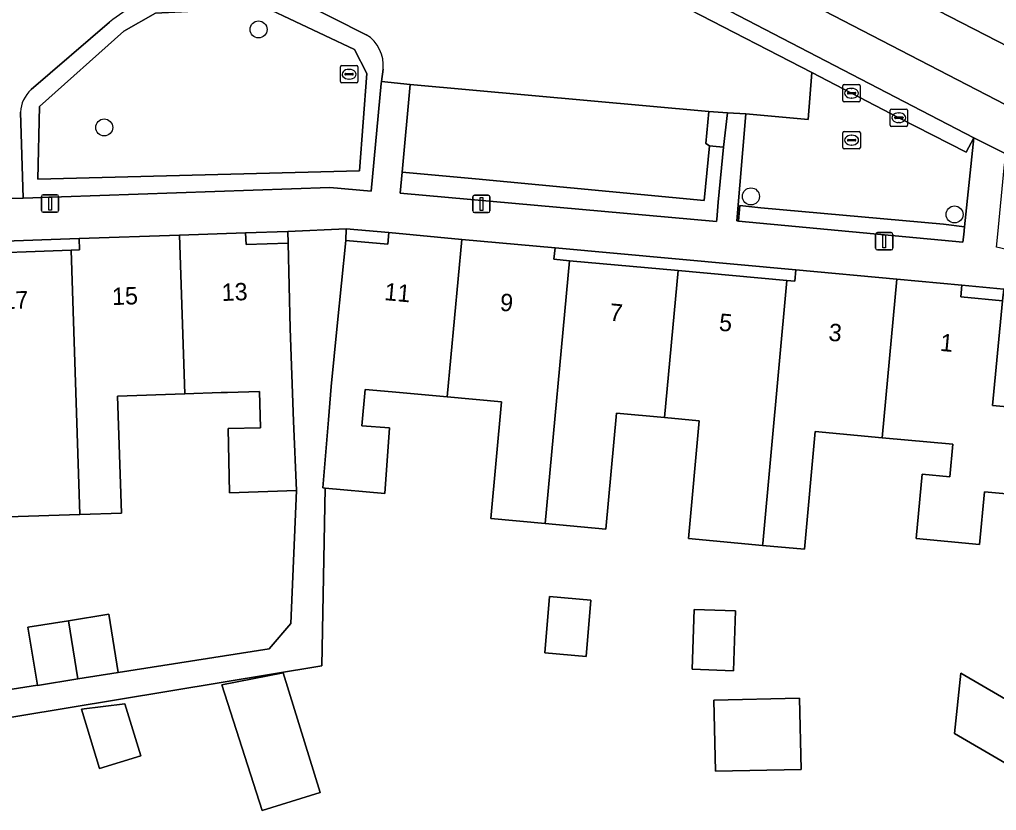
# Model space of a CAD drawing. Extents: x 159716 to 160783, y 383290 to 384031.
# Drawn here: x 160258.5 to 160314.7, y 383897 to 383942.5 of the extents above; entities that cross this region are included whole.
import ezdxf

# ---------------------------------------------------------------- set-up
doc = ezdxf.new("R2010")
doc.units = 0
for name, color, linetype in [('IMGEO_Berm_groen', 7, 'Continuous'), ('IMGEO_Boom', 7, 'Continuous'), ('IMGEO_Erf', 7, 'Continuous'), ('IMGEO_Fietspad_gesloten', 7, 'Continuous'), ('IMGEO_Groenvoorziening', 7, 'Continuous'), ('IMGEO_Haag', 7, 'Continuous'), ('IMGEO_Kolk', 7, 'Continuous'), ('IMGEO_Lichtmast', 7, 'Continuous'), ('IMGEO_Pand', 7, 'Continuous'), ('IMGEO_Pand_nummerreeks', 7, 'Continuous'), ('IMGEO_Parkeervlak_open', 7, 'Continuous'), ('IMGEO_Rioolput', 7, 'Continuous'), ('IMGEO_Voetpad_open', 7, 'Continuous')]:
    doc.layers.add(name, color=color, linetype=linetype)

msp = doc.modelspace()

# ---------------------------------------------------------------- linework, layer by layer
at = {"layer": 'IMGEO_Berm_groen'}
msp.add_lwpolyline([(160291.922, 383953.232), (160299.843, 383948.985), (160322.166, 383937.481)], dxfattribs=at)
at = {"layer": 'IMGEO_Boom'}
for centre in [(160272.267, 383941.97), (160263.394, 383936.331), (160300.58, 383932.365), (160312.284, 383931.326)]:
    msp.add_circle(centre, 0.489, dxfattribs=at)
at = {"layer": 'IMGEO_Erf'}
for points in [[(160279.753, 383930.28), (160277.3, 383930.505), (160277.29, 383929.828), (160279.694, 383929.616)], [(160261.948, 383929.934), (160248.048, 383929.435), (160248.074, 383928.772), (160248.99, 383928.806), (160255.241, 383929.038), (160261.491, 383929.269), (160261.982, 383929.288)], [(160273.947, 383930.344), (160271.525, 383930.261), (160271.548, 383929.6), (160273.964, 383929.682)], [(160289.319, 383929.4), (160289.247, 383928.744), (160290.144, 383928.662), (160296.397, 383928.093), (160302.65, 383927.524), (160303.104, 383927.483), (160303.163, 383928.138)], [(160312.706, 383927.251), (160312.645, 383926.578), (160315.048, 383926.36), (160315.112, 383927.028)], [(160291.105, 383905.907), (160288.724, 383906.11), (160289.001, 383909.344), (160291.382, 383909.141)], [(160299.578, 383905.08), (160297.197, 383905.165), (160297.319, 383908.604), (160299.7, 383908.519)], [(160275.816, 383898.074), (160272.474, 383897.042), (160270.154, 383904.266), (160273.69, 383904.957)], [(160312.649, 383904.934), (160319.441, 383900.998), (160317.841, 383898.238), (160312.277, 383901.463)], [(160265.491, 383900.192), (160263.131, 383899.462), (160262.078, 383902.866), (160264.57, 383903.17)], [(160303.373, 383903.5), (160303.463, 383899.403), (160298.537, 383899.294), (160298.447, 383903.391)]]:
    msp.add_lwpolyline(points, close=True, dxfattribs=at)
for points in [[(160315.048, 383926.36), (160314.471, 383920.329), (160317.406, 383920.059)], [(160316.95, 383915.098), (160314.009, 383915.368), (160313.73, 383912.341), (160310.076, 383912.677), (160310.416, 383916.386), (160312.016, 383916.239), (160312.188, 383918.107), (160308.12, 383918.481), (160304.273, 383918.834), (160303.651, 383912.065), (160301.244, 383912.286), (160296.987, 383912.678), (160297.61, 383919.457), (160295.617, 383919.64), (160292.841, 383919.896), (160292.227, 383913.222), (160288.75, 383913.542), (160285.618, 383913.83), (160286.235, 383920.54), (160283.118, 383920.827), (160279.954, 383921.118), (160278.389, 383921.262), (160278.197, 383919.171), (160279.805, 383919.054), (160279.531, 383915.272), (160276.093, 383915.588), (160275.909, 383905.362), (160238.025, 383899.101)], [(160256.746, 383903.801), (160259.554, 383904.244), (160259.011, 383907.582), (160261.334, 383907.959), (160263.657, 383908.336), (160264.202, 383904.984), (160272.886, 383906.344), (160274.133, 383907.787), (160274.443, 383915.449), (160270.594, 383915.322), (160270.518, 383919.015), (160272.382, 383919.054), (160272.313, 383921.149), (160270.475, 383921.088), (160270.127, 383921.076), (160268.022, 383921.007), (160264.166, 383920.88), (160264.388, 383914.144), (160261.992, 383914.065), (160257.846, 383913.928)]]:
    msp.add_lwpolyline(points, dxfattribs=at)
at = {"layer": 'IMGEO_Fietspad_gesloten'}
for points in [[(160322.166, 383937.481), (160299.843, 383948.985), (160291.922, 383953.232)], [(160291.636, 383949.876), (160296.01, 383947.597), (160319.051, 383935.664)]]:
    msp.add_lwpolyline(points, dxfattribs=at)
at = {"layer": 'IMGEO_Groenvoorziening'}
for points in [[(160288.355, 383948.749), (160287.883, 383947.899), (160292.547, 383945.461), (160293.166, 383945.138), (160297.09, 383943.104), (160304.071, 383939.486), (160309.085, 383936.888), (160312.949, 383934.911), (160313.404, 383935.73)], [(160278.063, 383933.83), (160278.486, 383939.423), (160277.791, 383940.82), (160272.666, 383943.222), (160266.349, 383942.908), (160264.516, 383941.876), (160259.669, 383937.533), (160259.583, 383933.363)], [(160278.063, 383933.83), (160259.583, 383933.363), (160259.669, 383937.533), (160264.516, 383941.876), (160266.349, 383942.908), (160272.666, 383943.222), (160277.791, 383940.82), (160278.486, 383939.423)], [(160313.404, 383935.73), (160312.949, 383934.911), (160309.085, 383936.888), (160304.071, 383939.486), (160303.861, 383936.782), (160300.294, 383937.103), (160299.766, 383930.95), (160299.857, 383930.944), (160299.899, 383931.392), (160299.941, 383931.84), (160301.144, 383931.7), (160311.645, 383930.763), (160312.863, 383930.621)], [(160284.747, 383933.365), (160280.516, 383933.761), (160280.415, 383932.557), (160298.596, 383930.917), (160298.609, 383931.029), (160298.703, 383932.04), (160298.997, 383935.202), (160298.589, 383935.24), (160298.191, 383935.277), (160297.883, 383932.118)], [(160301.144, 383931.7), (160299.941, 383931.84), (160299.899, 383931.392), (160299.857, 383930.944), (160312.764, 383929.727), (160312.813, 383930.174), (160312.863, 383930.621), (160311.645, 383930.763)]]:
    msp.add_lwpolyline(points, close=True, dxfattribs=at)
for points in [[(160278.454, 383941.665), (160274.587, 383943.608)], [(160263.698, 383942.381), (160259.191, 383938.503)], [(160258.735, 383932.267), (160276.366, 383932.866), (160278.741, 383932.67), (160279.313, 383938.863), (160279.329, 383938.98), (160279.424, 383939.687)], [(160258.579, 383937.207), (160258.735, 383932.267)]]:
    msp.add_lwpolyline(points, dxfattribs=at)
for centre, radius, start, end in [((160268.772, 383936.33), 7.897, 102.3587, 129.9831), ((160277.412, 383939.927), 2.026, 353.1901, 59.056), ((160260.439, 383937.121), 1.862, 132.0857, 177.3588)]:
    msp.add_arc(centre, radius, start, end, dxfattribs=at)
at = {"layer": 'IMGEO_Haag'}
for points in [[(160288.355, 383948.749), (160287.883, 383947.899), (160292.547, 383945.461), (160293.166, 383945.138), (160297.09, 383943.104), (160304.071, 383939.486), (160309.085, 383936.888), (160312.949, 383934.911), (160313.404, 383935.73)], [(160298.609, 383931.029), (160298.703, 383932.04), (160298.997, 383935.202), (160298.589, 383935.24), (160298.191, 383935.277), (160297.883, 383932.118), (160284.747, 383933.365), (160280.516, 383933.761), (160280.415, 383932.557), (160298.596, 383930.917)], [(160301.144, 383931.7), (160299.941, 383931.84), (160299.899, 383931.392), (160299.857, 383930.944), (160312.764, 383929.727), (160312.813, 383930.174), (160312.863, 383930.621), (160311.645, 383930.763)]]:
    msp.add_lwpolyline(points, close=True, dxfattribs=at)
at = {"layer": 'IMGEO_Kolk'}
for p, q in [((160308.584, 383936.462), (160308.584, 383937.314)), ((160308.659, 383937.388), (160309.511, 383937.388)), ((160309.585, 383937.314), (160309.585, 383936.462)), ((160308.843, 383936.882), (160308.843, 383936.894)), ((160309.281, 383936.845), (160308.883, 383936.845)), ((160308.886, 383936.931), (160309.284, 383936.931)), ((160309.072, 383937.168), (160309.097, 383937.168)), ((160309.327, 383936.894), (160309.327, 383936.882)), ((160309.511, 383936.388), (160308.659, 383936.388)), ((160309.095, 383936.608), (160309.07, 383936.608))]:
    msp.add_line(p, q, dxfattribs=at)
for points in [[(160308.584, 383936.462), (160308.584, 383937.314)], [(160308.659, 383937.388), (160309.511, 383937.388)], [(160309.585, 383937.314), (160309.585, 383936.462)], [(160309.511, 383936.388), (160308.659, 383936.388)]]:
    msp.add_lwpolyline(points, dxfattribs=at)
for centre, radius, start, end in [((160308.661, 383937.312), 0.0765, 91.552, 178.448), ((160308.661, 383937.312), 0.0765, 91.552, 178.448), ((160309.509, 383937.312), 0.0765, 1.552, 88.448), ((160309.509, 383937.312), 0.0765, 1.552, 88.448), ((160308.883, 383936.891), 0.0403, 85.8775, 175.7526), ((160308.88, 383936.881), 0.0366, 178.938, 274.7102), ((160309.284, 383936.888), 0.043, 264.8664, 352.4533), ((160309.288, 383936.893), 0.0386, 1.7309, 96.639), ((160308.661, 383936.464), 0.0765, 181.552, 268.448), ((160308.661, 383936.464), 0.0765, 181.552, 268.448), ((160309.509, 383936.464), 0.0765, 271.552, 358.448), ((160309.509, 383936.464), 0.0765, 271.552, 358.448)]:
    msp.add_arc(centre, radius, start, end, dxfattribs=at)
for centre, major_axis, ratio, start_param, end_param in [((160309.071, 383936.888), (-0.387, 0.002), 0.722429, 4.712389, 7.853982), ((160309.096, 383936.888), (-0.39, 0.002), 0.717154, 1.570796, 4.712389)]:
    msp.add_ellipse(centre, major_axis=major_axis, ratio=ratio, start_param=start_param, end_param=end_param, dxfattribs=at)
at = {"layer": 'IMGEO_Lichtmast'}
for p, q in [((160259.783, 383931.554), (160259.783, 383932.354)), ((160259.783, 383932.354), (160259.783, 383931.554)), ((160259.883, 383932.454), (160260.673, 383932.454)), ((160260.673, 383932.454), (160259.883, 383932.454)), ((160260.773, 383932.354), (160260.773, 383931.554)), ((160260.773, 383931.554), (160260.773, 383932.354)), ((160284.585, 383931.533), (160284.585, 383932.333)), ((160284.585, 383932.333), (160284.585, 383931.533)), ((160284.685, 383932.433), (160285.475, 383932.433)), ((160285.475, 383932.433), (160284.685, 383932.433)), ((160285.575, 383932.333), (160285.575, 383931.533)), ((160285.575, 383931.533), (160285.575, 383932.333)), ((160260.673, 383931.454), (160259.883, 383931.454)), ((160259.883, 383931.454), (160260.673, 383931.454)), ((160285.475, 383931.433), (160284.685, 383931.433)), ((160284.685, 383931.433), (160285.475, 383931.433)), ((160307.749, 383929.381), (160307.749, 383930.181)), ((160307.749, 383930.181), (160307.749, 383929.381)), ((160307.849, 383930.281), (160308.639, 383930.281)), ((160308.639, 383930.281), (160307.849, 383930.281)), ((160308.739, 383930.181), (160308.739, 383929.381)), ((160308.739, 383929.381), (160308.739, 383930.181)), ((160308.639, 383929.281), (160307.849, 383929.281)), ((160307.849, 383929.281), (160308.639, 383929.281))]:
    msp.add_line(p, q, dxfattribs=at)
for points in [[(160260.203, 383932.329), (160260.353, 383932.329), (160260.353, 383931.579), (160260.203, 383931.579), (160260.203, 383932.329)], [(160285.005, 383932.308), (160285.155, 383932.308), (160285.155, 383931.558), (160285.005, 383931.558), (160285.005, 383932.308)], [(160308.169, 383930.156), (160308.319, 383930.156), (160308.319, 383929.406), (160308.169, 383929.406), (160308.169, 383930.156)]]:
    msp.add_lwpolyline(points, dxfattribs=at)
for centre, start, end in [((160259.883, 383932.354), 90, 180), ((160259.883, 383932.354), 90, 180), ((160260.673, 383932.354), 0, 90), ((160260.673, 383932.354), 360, 90), ((160284.685, 383932.333), 90, 180), ((160284.685, 383932.333), 90, 180), ((160285.475, 383932.333), 0, 90), ((160285.475, 383932.333), 360, 90), ((160259.883, 383931.554), 180, 270), ((160259.883, 383931.554), 180, 270), ((160260.673, 383931.554), 270, 0), ((160260.673, 383931.554), 270, 0), ((160284.685, 383931.533), 180, 270), ((160284.685, 383931.533), 180, 270), ((160285.475, 383931.533), 270, 0), ((160285.475, 383931.533), 270, 0), ((160307.849, 383930.181), 90, 180), ((160307.849, 383930.181), 90, 180), ((160308.639, 383930.181), 0, 90), ((160308.639, 383930.181), 360, 90), ((160307.849, 383929.381), 180, 270), ((160307.849, 383929.381), 180, 270), ((160308.639, 383929.381), 270, 0), ((160308.639, 383929.381), 270, 0)]:
    msp.add_arc(centre, 0.1, start, end, dxfattribs=at)
at = {"layer": 'IMGEO_Pand'}
for points in [[(160267.722, 383930.131), (160261.948, 383929.934), (160261.982, 383929.288), (160261.491, 383929.269), (160261.992, 383914.065), (160264.388, 383914.144), (160264.166, 383920.88), (160268.022, 383921.007)], [(160274.095, 383924.77), (160273.964, 383929.682), (160271.548, 383929.6), (160271.525, 383930.261), (160267.722, 383930.131), (160268.022, 383921.007), (160270.127, 383921.076), (160270.475, 383921.088), (160272.313, 383921.149), (160272.382, 383919.054), (160270.518, 383919.015), (160270.594, 383915.322), (160274.443, 383915.449), (160274.27, 383919.434)], [(160283.955, 383929.893), (160279.753, 383930.28), (160279.694, 383929.616), (160277.29, 383929.828), (160276.781, 383924.921), (160276.449, 383921.432), (160276.292, 383919.513), (160275.972, 383915.599), (160276.093, 383915.588), (160279.531, 383915.272), (160279.805, 383919.054), (160278.197, 383919.171), (160278.389, 383921.262), (160279.954, 383921.118), (160283.118, 383920.827)], [(160290.144, 383928.662), (160289.247, 383928.744), (160289.319, 383929.4), (160283.955, 383929.893), (160283.118, 383920.827), (160286.235, 383920.54), (160285.618, 383913.83), (160288.75, 383913.542)], [(160261.491, 383929.269), (160255.241, 383929.038), (160255.52, 383920.565), (160257.625, 383920.634), (160257.846, 383913.928), (160261.992, 383914.065)], [(160296.397, 383928.093), (160290.144, 383928.662), (160288.75, 383913.542), (160292.227, 383913.222), (160292.841, 383919.896), (160295.617, 383919.64)], [(160302.65, 383927.524), (160296.397, 383928.093), (160295.617, 383919.64), (160297.61, 383919.457), (160296.987, 383912.678), (160301.244, 383912.286), (160301.254, 383912.391)], [(160308.961, 383927.599), (160303.163, 383928.138), (160303.104, 383927.483), (160302.65, 383927.524), (160301.254, 383912.391), (160301.244, 383912.286), (160303.651, 383912.065), (160304.273, 383918.834), (160308.12, 383918.481)], [(160314.471, 383920.329), (160315.048, 383926.36), (160312.645, 383926.578), (160312.706, 383927.251), (160308.961, 383927.599), (160308.12, 383918.481), (160312.188, 383918.107), (160312.016, 383916.239), (160310.416, 383916.386), (160310.076, 383912.677), (160313.73, 383912.341), (160314.009, 383915.368), (160316.95, 383915.098), (160317.406, 383920.059)], [(160288.724, 383906.11), (160291.105, 383905.907), (160291.382, 383909.141), (160289.001, 383909.344)], [(160297.197, 383905.165), (160299.578, 383905.08), (160299.7, 383908.519), (160297.319, 383908.604)], [(160261.334, 383907.959), (160261.879, 383904.606), (160264.202, 383904.984), (160263.657, 383908.336)], [(160261.334, 383907.959), (160259.011, 383907.582), (160259.554, 383904.244), (160259.556, 383904.229), (160261.879, 383904.606)], [(160270.154, 383904.266), (160272.474, 383897.042), (160275.816, 383898.074), (160273.69, 383904.957)], [(160317.841, 383898.238), (160319.441, 383900.998), (160312.649, 383904.934), (160312.277, 383901.463)], [(160263.131, 383899.462), (160265.491, 383900.192), (160264.57, 383903.17), (160262.078, 383902.866)], [(160298.537, 383899.294), (160303.463, 383899.403), (160303.373, 383903.5), (160298.447, 383903.391)]]:
    msp.add_lwpolyline(points, close=True, dxfattribs=at)
at = {"layer": 'IMGEO_Parkeervlak_open'}
msp.add_lwpolyline([(160298.191, 383935.277), (160297.977, 383935.402), (160298.154, 383937.256), (160280.98, 383938.804), (160280.516, 383933.761), (160284.747, 383933.365), (160297.883, 383932.118)], close=True, dxfattribs=at)
at = {"layer": 'IMGEO_Rioolput'}
for p, q in [((160276.972, 383938.965), (160276.972, 383939.817)), ((160277.047, 383939.891), (160277.899, 383939.891)), ((160277.46, 383939.671), (160277.485, 383939.671)), ((160277.973, 383939.817), (160277.973, 383938.965)), ((160277.231, 383939.385), (160277.231, 383939.397)), ((160277.669, 383939.348), (160277.271, 383939.348)), ((160277.274, 383939.434), (160277.672, 383939.434)), ((160277.483, 383939.111), (160277.458, 383939.111)), ((160277.715, 383939.397), (160277.715, 383939.385)), ((160277.899, 383938.891), (160277.047, 383938.891)), ((160305.863, 383937.872), (160305.863, 383938.724)), ((160305.938, 383938.798), (160306.79, 383938.798)), ((160306.165, 383938.341), (160306.563, 383938.341)), ((160306.351, 383938.578), (160306.376, 383938.578)), ((160306.864, 383938.724), (160306.864, 383937.872)), ((160306.79, 383937.798), (160305.938, 383937.798)), ((160306.122, 383938.292), (160306.122, 383938.304)), ((160306.56, 383938.255), (160306.162, 383938.255)), ((160306.374, 383938.018), (160306.349, 383938.018)), ((160306.606, 383938.304), (160306.606, 383938.292)), ((160305.943, 383936.099), (160306.795, 383936.099)), ((160305.868, 383935.173), (160305.868, 383936.025)), ((160306.127, 383935.593), (160306.127, 383935.605)), ((160306.565, 383935.556), (160306.167, 383935.556)), ((160306.17, 383935.642), (160306.568, 383935.642)), ((160306.356, 383935.879), (160306.381, 383935.879)), ((160306.611, 383935.605), (160306.611, 383935.593)), ((160306.869, 383936.025), (160306.869, 383935.173)), ((160306.795, 383935.099), (160305.943, 383935.099)), ((160306.379, 383935.319), (160306.354, 383935.319))]:
    msp.add_line(p, q, dxfattribs=at)
for points in [[(160276.972, 383938.965), (160276.972, 383939.817)], [(160277.047, 383939.891), (160277.899, 383939.891)], [(160277.973, 383939.817), (160277.973, 383938.965)], [(160277.899, 383938.891), (160277.047, 383938.891)], [(160305.863, 383937.872), (160305.863, 383938.724)], [(160305.938, 383938.798), (160306.79, 383938.798)], [(160306.864, 383938.724), (160306.864, 383937.872)], [(160306.79, 383937.798), (160305.938, 383937.798)], [(160305.943, 383936.099), (160306.795, 383936.099)], [(160305.868, 383935.173), (160305.868, 383936.025)], [(160306.869, 383936.025), (160306.869, 383935.173)], [(160306.795, 383935.099), (160305.943, 383935.099)]]:
    msp.add_lwpolyline(points, dxfattribs=at)
for centre, radius, start, end in [((160277.049, 383939.815), 0.0765, 91.552, 178.448), ((160277.049, 383939.815), 0.0765, 91.552, 178.448), ((160277.897, 383939.815), 0.0765, 1.552, 88.448), ((160277.897, 383939.815), 0.0765, 1.552, 88.448), ((160277.049, 383938.967), 0.0765, 181.552, 268.448), ((160277.049, 383938.967), 0.0765, 181.552, 268.448), ((160277.271, 383939.394), 0.0403, 85.8775, 175.7526), ((160277.268, 383939.384), 0.0366, 178.938, 274.7102), ((160277.672, 383939.391), 0.043, 264.8664, 352.4533), ((160277.676, 383939.396), 0.0386, 1.7309, 96.639), ((160277.897, 383938.967), 0.0765, 271.552, 358.448), ((160277.897, 383938.967), 0.0765, 271.552, 358.448), ((160305.94, 383938.722), 0.0765, 91.552, 178.448), ((160305.94, 383938.722), 0.0765, 91.552, 178.448), ((160306.162, 383938.301), 0.0403, 85.8775, 175.7526), ((160306.567, 383938.303), 0.0386, 1.7309, 96.639), ((160306.788, 383938.722), 0.0765, 1.552, 88.448), ((160306.788, 383938.722), 0.0765, 1.552, 88.448), ((160305.94, 383937.874), 0.0765, 181.552, 268.448), ((160305.94, 383937.874), 0.0765, 181.552, 268.448), ((160306.159, 383938.291), 0.0366, 178.938, 274.7102), ((160306.563, 383938.298), 0.043, 264.8664, 352.4533), ((160306.788, 383937.874), 0.0765, 271.552, 358.448), ((160306.788, 383937.874), 0.0765, 271.552, 358.448), ((160305.945, 383936.023), 0.0765, 91.552, 178.448), ((160305.945, 383936.023), 0.0765, 91.552, 178.448), ((160306.793, 383936.023), 0.0765, 1.552, 88.448), ((160306.793, 383936.023), 0.0765, 1.552, 88.448), ((160306.167, 383935.602), 0.0403, 85.8775, 175.7526), ((160306.164, 383935.592), 0.0366, 178.938, 274.7102), ((160306.568, 383935.599), 0.043, 264.8664, 352.4533), ((160306.572, 383935.604), 0.0386, 1.7309, 96.639), ((160305.945, 383935.175), 0.0765, 181.552, 268.448), ((160305.945, 383935.175), 0.0765, 181.552, 268.448), ((160306.793, 383935.175), 0.0765, 271.552, 358.448), ((160306.793, 383935.175), 0.0765, 271.552, 358.448)]:
    msp.add_arc(centre, radius, start, end, dxfattribs=at)
for centre, major_axis, ratio, start_param, end_param in [((160277.459, 383939.391), (-0.387, 0.002), 0.722429, 4.712389, 7.853982), ((160277.484, 383939.391), (-0.39, 0.002), 0.717154, 1.570796, 4.712389), ((160306.35, 383938.298), (-0.387, 0.002), 0.722429, 4.712389, 7.853982), ((160306.375, 383938.298), (-0.39, 0.002), 0.717154, 1.570796, 4.712389), ((160306.355, 383935.599), (-0.387, 0.002), 0.722429, 4.712389, 7.853982), ((160306.38, 383935.599), (-0.39, 0.002), 0.717154, 1.570796, 4.712389)]:
    msp.add_ellipse(centre, major_axis=major_axis, ratio=ratio, start_param=start_param, end_param=end_param, dxfattribs=at)
at = {"layer": 'IMGEO_Voetpad_open'}
for points in [[(160254.527, 383961.419), (160257.04, 383960.19), (160258.359, 383960.105), (160282.393, 383951.83), (160286.011, 383949.867), (160288.056, 383948.891), (160288.355, 383948.749), (160313.404, 383935.73), (160315.226, 383934.815), (160318.022, 383933.322), (160322.898, 383930.604), (160326.468, 383928.547), (160331.197, 383925.586), (160335.84, 383921.515)], [(160319.051, 383935.664), (160296.01, 383947.597), (160291.636, 383949.876)], [(160256.468, 383944.141), (160254.873, 383944.084), (160253.182, 383944.023), (160235.591, 383943.39), (160232.432, 383943.276), (160231.099, 383940.84), (160229.933, 383938.53), (160229.89, 383937.29), (160230.299, 383937.303), (160230.714, 383937.316), (160235.978, 383937.502), (160236.185, 383932.342), (160236.203, 383931.906), (160236.22, 383931.471), (160238.198, 383931.54), (160238.184, 383931.98), (160238.17, 383932.42), (160237.926, 383937.57), (160256.503, 383938.241), (160256.717, 383933.085), (160256.739, 383932.644), (160256.761, 383932.203), (160258.735, 383932.267), (160258.579, 383937.207)], [(160274.587, 383943.608), (160278.454, 383941.665)], [(160279.424, 383939.687), (160279.329, 383938.98), (160280.98, 383938.804), (160298.154, 383937.256), (160299.234, 383937.172), (160300.294, 383937.103), (160303.861, 383936.782), (160304.071, 383939.486), (160297.09, 383943.104)], [(160259.191, 383938.503), (160263.698, 383942.381)], [(160280.415, 383932.557), (160280.516, 383933.761), (160280.98, 383938.804), (160279.329, 383938.98), (160279.313, 383938.863), (160278.741, 383932.67), (160276.366, 383932.866), (160258.735, 383932.267), (160256.761, 383932.203)], [(160335.84, 383921.515), (160331.197, 383925.586), (160314.702, 383929.435), (160314.776, 383930.192), (160315.147, 383934.009), (160315.226, 383934.815), (160313.404, 383935.73), (160312.863, 383930.621), (160312.813, 383930.174), (160312.764, 383929.727), (160299.857, 383930.944), (160299.766, 383930.95), (160300.294, 383937.103), (160299.234, 383937.172), (160298.997, 383935.202), (160298.703, 383932.04), (160298.609, 383931.029), (160298.596, 383930.917), (160280.415, 383932.557)], [(160238.025, 383899.101), (160275.909, 383905.362), (160276.093, 383915.588), (160275.972, 383915.599), (160276.292, 383919.513), (160276.449, 383921.432), (160276.781, 383924.921), (160277.29, 383929.828), (160277.3, 383930.505), (160273.947, 383930.344), (160273.964, 383929.682), (160274.095, 383924.77), (160274.27, 383919.434), (160274.443, 383915.449), (160274.133, 383907.787), (160272.886, 383906.344), (160264.202, 383904.984), (160261.879, 383904.606), (160259.556, 383904.229), (160259.554, 383904.244), (160256.746, 383903.801)], [(160248.048, 383929.435), (160261.948, 383929.934), (160267.722, 383930.131), (160271.525, 383930.261), (160273.947, 383930.344), (160277.3, 383930.505), (160279.753, 383930.28), (160283.955, 383929.893), (160289.319, 383929.4), (160303.163, 383928.138), (160308.961, 383927.599), (160312.706, 383927.251), (160315.112, 383927.028), (160315.048, 383926.36)]]:
    msp.add_lwpolyline(points, dxfattribs=at)
msp.add_lwpolyline([(160299.234, 383937.172), (160298.154, 383937.256), (160297.977, 383935.402), (160298.191, 383935.277), (160298.589, 383935.24), (160298.997, 383935.202)], close=True, dxfattribs=at)
for centre, radius, start, end in [((160268.772, 383936.33), 7.897, 102.3587, 129.9831), ((160277.412, 383939.927), 2.026, 353.1901, 59.056), ((160260.439, 383937.121), 1.862, 132.0857, 177.3588)]:
    msp.add_arc(centre, radius, start, end, dxfattribs=at)

# ---------------------------------------------------------------- texts
at = {"layer": 'IMGEO_Pand_nummerreeks'}
for s, rotation, p in [('15', 2.1371, (160263.863, 383926.109)), ('13', 2.1371, (160270.166, 383926.344)), ('11', 354.7804, (160279.472, 383926.402)), ('17', 2.1371, (160257.561, 383925.873)), ('9', 354.7804, (160286.115, 383925.794)), ('7', 354.7804, (160292.414, 383925.218)), ('5', 354.7804, (160298.713, 383924.642)), ('3', 354.7804, (160305.012, 383924.067)), ('1', 354.7804, (160311.425, 383923.481))]:
    msp.add_text(s, height=1, rotation=rotation, dxfattribs=at).set_placement(p)

doc.saveas('drawing.dxf')
